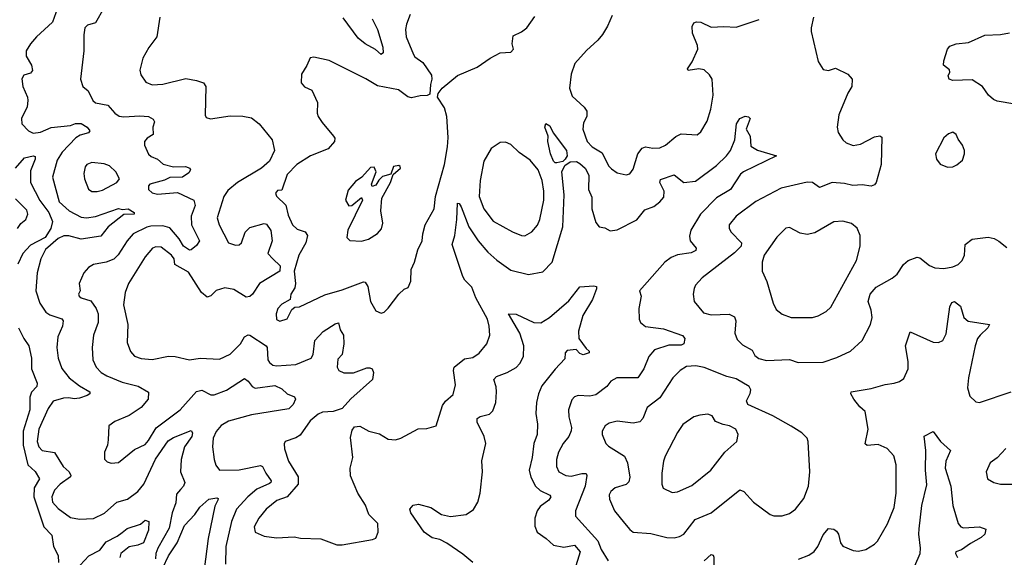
# Model space of a CAD drawing. Extents: x 1771496 to 1971148, y 471553 to 643630.
# Tile 274 of 656: x 1782989 to 1788536, y 634264 to 637291. Entities that reach past the tile are written whole.
import ezdxf

# ---------------------------------------------------------------- set-up
doc = ezdxf.new("R2010")
doc.units = 0

msp = doc.modelspace()

# ---------------------------------------------------------------- linework, layer by layer
at = {"layer": '0CON10XD'}
for points in [[(1783201.9, 637355), (1783173.4, 637276.6), (1783082.9, 637195), (1783048.8, 637155), (1783024.6, 637115), (1783025.4, 637085.4), (1783054.5, 637035), (1783060.8, 637005), (1783050, 636990), (1783012.1, 636977.9), (1783001.3, 636958.7), (1783006.7, 636915), (1783031.8, 636855), (1783033.7, 636835), (1783030.5, 636799.5), (1782999.2, 636735), (1783001.2, 636705), (1783038.8, 636665), (1783065, 636651.1), (1783105, 636657.5), (1783166.3, 636683.7), (1783274.3, 636695), (1783303.1, 636706.9), (1783335, 636705.5), (1783369.6, 636685), (1783383.8, 636665), (1783376.3, 636653.7), (1783329.3, 636640.7), (1783305, 636625.9), (1783228.2, 636545), (1783200.6, 636499.4), (1783173.1, 636405), (1783210, 636265), (1783267.3, 636215), (1783335, 636178.1), (1783365.3, 636175.3), (1783415, 636181.9), (1783545, 636228.5), (1783567.3, 636222.7), (1783598.8, 636225), (1783633.3, 636205), (1783633.3, 636195), (1783575, 636194.4), (1783487.7, 636125), (1783445, 636072.1), (1783335, 636054.7), (1783265.5, 636074.5), (1783236.3, 636073.7), (1783205, 636059.4), (1783133.8, 635996.2), (1783107.3, 635945), (1783086.4, 635865), (1783080, 635765), (1783102.7, 635695), (1783135, 635644.3), (1783158.8, 635628.8), (1783226, 635606), (1783233.5, 635595), (1783230.4, 635565), (1783203.6, 635505), (1783197.1, 635445), (1783204.7, 635384.7), (1783226.6, 635326.6), (1783266.5, 635275), (1783325, 635229.2), (1783383.8, 635195), (1783383.3, 635185), (1783368, 635175), (1783325, 635159.2), (1783295, 635155.3), (1783265, 635161.6), (1783235, 635159.7), (1783177.8, 635142.2), (1783148.8, 635101.2), (1783097.3, 634985), (1783086.6, 634915), (1783096.2, 634885), (1783115, 634864.6), (1783185, 634854.4), (1783233.6, 634775), (1783267.5, 634745), (1783276.2, 634725), (1783273.9, 634716.1), (1783217.3, 634675), (1783185, 634641.5), (1783169.2, 634605), (1783173.5, 634575), (1783205, 634538.9), (1783275, 634487.8), (1783325, 634478.2), (1783405, 634483.3), (1783467.2, 634512.8), (1783535, 634573.6), (1783595, 634592.1), (1783653.8, 634635), (1783688.4, 634675), (1783754.2, 634815.8), (1783825, 634920.4), (1783855, 634939.3), (1783955, 634978), (1783962.9, 634965), (1783958.5, 634945), (1783916.2, 634885), (1783898.5, 634815), (1783894.5, 634745), (1783918.5, 634685), (1783912.2, 634665), (1783894.1, 634645.9), (1783871.1, 634618.9), (1783869.1, 634570.9), (1783846.9, 634515), (1783831.1, 634428.9), (1783766.4, 634315), (1783755.5, 634285), (1783753.2, 634255)], [(1783462.5, 637355), (1783415, 637273.3), (1783370.5, 637259.5), (1783356.2, 637245), (1783350, 637205), (1783349.5, 637115), (1783331.4, 636955), (1783344, 636915), (1783375, 636890), (1783400, 636835), (1783415, 636821.9), (1783485, 636810), (1783523.7, 636763.7), (1783548.3, 636748.3), (1783575, 636743.6), (1783665, 636749.1), (1783713.3, 636745), (1783741.2, 636731.2), (1783747.9, 636715), (1783739.5, 636685), (1783740.9, 636645), (1783705.9, 636624.1), (1783691.1, 636605), (1783692.2, 636585), (1783715, 636533.1), (1783729.9, 636519.9), (1783765, 636506), (1783797.4, 636477.4), (1783855, 636463.1), (1783922.5, 636465), (1783946.7, 636455), (1783950, 636445), (1783941.2, 636428.8), (1783905, 636404.3), (1783835, 636401.4), (1783805, 636387.1), (1783722.5, 636365), (1783713.3, 636355), (1783713.8, 636335), (1783735, 636315.8), (1783765, 636308.2), (1783878.3, 636318.3), (1783970, 636275), (1783977.1, 636245), (1783954.1, 636185), (1783957.3, 636135), (1784001.9, 636045), (1783985, 636018.7), (1783955.3, 635995), (1783945, 635993.7), (1783911, 636015), (1783886.6, 636056.6), (1783835, 636118.4), (1783795, 636129.8), (1783727.5, 636127.5), (1783705, 636123.1), (1783627.7, 636085), (1783593.2, 636045), (1783543.4, 635966.6), (1783518, 635942), (1783475.5, 635925.5), (1783405, 635912.7), (1783375.7, 635895), (1783350.5, 635865), (1783323.8, 635805), (1783328.6, 635765), (1783320.6, 635745), (1783322.9, 635735), (1783335, 635724.4), (1783388.8, 635708.8), (1783419.1, 635665), (1783430.9, 635635), (1783430.5, 635585), (1783404.4, 635515), (1783396.5, 635445), (1783400.5, 635375), (1783419.5, 635335), (1783446.7, 635305), (1783480, 635285), (1783565, 635250), (1783656.9, 635226.9), (1783714.3, 635194.3), (1783711.9, 635155), (1783672.8, 635107.2), (1783605, 635063.1), (1783525, 635028), (1783490, 635005), (1783486.2, 634925)], [(1783777.7, 637305), (1783760.5, 637195), (1783715.6, 637135), (1783681.9, 637075), (1783665.9, 637005.9), (1783670.3, 636980.3), (1783699.8, 636939.8), (1783735, 636924.4), (1783795, 636927.9), (1783925, 636959.2), (1783985, 636949.1), (1784024.5, 636934.5), (1784038.1, 636915), (1784033.2, 636753.2), (1784039.8, 636739.8), (1784062.9, 636732.9), (1784175, 636748.9), (1784245, 636748.1), (1784295, 636737.7), (1784337.2, 636705), (1784410, 636615), (1784424, 636555), (1784395, 636493.8), (1784350.8, 636455), (1784215.9, 636374.1), (1784161.1, 636328.9), (1784139.5, 636295), (1784101.8, 636175), (1784112.1, 636135), (1784164.5, 636035), (1784205, 636021.8), (1784225, 636023.9), (1784238.2, 636035), (1784259.4, 636095), (1784285, 636121.4), (1784365, 636143.1), (1784379.6, 636139.6), (1784404.3, 636104.3), (1784411.1, 636045), (1784385.6, 635975), (1784415, 635944), (1784455.4, 635905.4), (1784454.3, 635875), (1784339.7, 635805), (1784299.5, 635745), (1784285, 635733.1), (1784265, 635728.4), (1784195, 635770.9), (1784145, 635780.6), (1784095, 635765.4), (1784064.7, 635735.3), (1784045, 635729.2), (1784012.4, 635755), (1783940.2, 635870.2), (1783862.9, 635912.9), (1783859.6, 635945), (1783842.9, 635965), (1783785, 636009.4), (1783755, 636012.3), (1783736.4, 636003.6), (1783695, 635955.7), (1783601.5, 635805), (1783582.9, 635755), (1783573.9, 635685), (1783596.9, 635575), (1783593.8, 635473.8), (1783612.5, 635422.5), (1783635.5, 635395.5)], [(1785189.3, 637320.7), (1785167.8, 637265), (1785162.2, 637235), (1785165.6, 637195), (1785207.5, 637095), (1785215, 637082.5), (1785259.3, 637049.3), (1785308, 636978), (1785311.2, 636955), (1785302, 636925), (1785298.6, 636871.4), (1785285, 636863.1), (1785245, 636862), (1785195, 636850), (1785175, 636856.2), (1785123.3, 636895), (1785005, 636918.1), (1784938, 636958), (1784731.7, 637061.7), (1784645, 637080), (1784625, 637076.7), (1784607, 637033), (1784576.7, 636985), (1784573.8, 636935), (1784593.4, 636913.4), (1784635, 636893.3), (1784666, 636825), (1784664.4, 636765), (1784670.6, 636745), (1784691.7, 636711.7), (1784756.9, 636635), (1784763.4, 636623.4), (1784762.2, 636605), (1784726.8, 636563.2), (1784627.5, 636525), (1784549.4, 636475), (1784495, 636420), (1784465, 636330.8), (1784441.7, 636328.3), (1784430, 636315), (1784435, 636297.5), (1784487.1, 636247.1), (1784500.4, 636190.4), (1784525.5, 636135.5), (1784550.9, 636110.9), (1784596.1, 636096.1), (1784609.5, 636075), (1784600.4, 636035), (1784560.9, 635965), (1784535.7, 635875), (1784542.5, 635805), (1784539.4, 635780.6), (1784516.2, 635745), (1784512.5, 635715), (1784465, 635690), (1784443.3, 635665), (1784433.8, 635635), (1784435, 635602.5), (1784453.9, 635593.9), (1784495, 635606.2), (1784521.7, 635658.3), (1784538, 635672), (1784565, 635673.5), (1784707.8, 635742.2), (1784805, 635769.5), (1784925, 635815.5), (1784935, 635812.7), (1784949.2, 635789.2), (1784964.7, 635704.7), (1784995, 635650.8), (1785025, 635639.4), (1785041.2, 635645), (1785065, 635667.5), (1785124, 635745), (1785155, 635773.3), (1785176.4, 635783.6), (1785192.1, 635817.9), (1785193.3, 635885), (1785212.5, 635925), (1785230.8, 635995), (1785256.5, 636045), (1785258.8, 636085), (1785272.3, 636135), (1785323.3, 636225), (1785331.8, 636295), (1785382.1, 636475), (1785399.4, 636575), (1785402.3, 636627.7), (1785394.3, 636745), (1785382.5, 636795), (1785342, 636855), (1785346, 636875), (1785368.8, 636905), (1785455, 636976.7), (1785565.7, 637024.3), (1785640, 637075), (1785695, 637103.3), (1785755, 637107.5), (1785770, 637125), (1785763.8, 637155), (1785769.3, 637200.7), (1785815, 637222), (1785845, 637244), (1785890.6, 637309.4)], [(1784973.9, 637295), (1785004.1, 637235), (1785034.4, 637135.6), (1785036.1, 637103.9), (1785025.7, 637094.3), (1784992.6, 637122.6), (1784935, 637154.1), (1784895, 637186), (1784811.3, 637301.3)], [(1786327.1, 637315), (1786300.5, 637255), (1786271.7, 637208.3), (1786245.3, 637174.7), (1786182.2, 637117.8), (1786115.5, 637045), (1786095.3, 636984.7), (1786085.4, 636905), (1786100.2, 636860.2), (1786168.3, 636798.3), (1786184.4, 636775), (1786183.7, 636746.3), (1786165, 636710), (1786161.1, 636675), (1786185.5, 636605), (1786214.2, 636574.2), (1786270.7, 636540.7), (1786305, 636468.8), (1786321.7, 636451.7), (1786355, 636428), (1786405, 636418)], [(1787460.5, 637305), (1787446.7, 637245), (1787447.8, 637225), (1787487.5, 637055), (1787515, 637010), (1787545, 637003.8), (1787585, 637017.5), (1787653.3, 636985), (1787678.8, 636955), (1787676.2, 636915), (1787653.2, 636876.8), (1787602.5, 636755), (1787593.3, 636685), (1787599.2, 636655), (1787625, 636613.8), (1787645, 636598), (1787683.2, 636583.2), (1787725, 636590), (1787805, 636632), (1787835, 636637.5), (1787845, 636630), (1787841.2, 636475), (1787814, 636375), (1787805, 636361.2), (1787785, 636354.3), (1787735, 636361.8), (1787682.4, 636357.6), (1787635, 636368.5), (1787565, 636373.6), (1787495, 636346.9), (1787455, 636374.2), (1787425, 636375.6), (1787278.5, 636341.5), (1787135, 636267.8), (1787025.7, 636185), (1786985.7, 636135), (1786985.6, 636115), (1786996.9, 636095), (1787055.4, 636035), (1787052.3, 636015), (1787015, 635978.7), (1786833, 635837), (1786795, 635796.2), (1786787.7, 635777.7), (1786782.5, 635745), (1786788.6, 635705), (1786841.1, 635641.1), (1786885, 635628.9), (1786985, 635632.1), (1787015, 635617.5), (1787022.2, 635595), (1787016.9, 635525), (1787030.9, 635490.9), (1787060.9, 635460.9), (1787115, 635430), (1787130.2, 635400.2), (1787152.4, 635382.4), (1787195, 635371.5), (1787325, 635377.8), (1787375, 635361.1), (1787515, 635362.3), (1787591.2, 635388.8), (1787668.8, 635425), (1787735, 635484), (1787781.1, 635575), (1787791.5, 635615), (1787786.4, 635655), (1787769.5, 635705), (1787780.4, 635745), (1787814.4, 635785.6), (1787904.6, 635835.4), (1787932.8, 635857.2), (1787967.6, 635912.4), (1787994.3, 635935.7), (1788045, 635954.3), (1788059.7, 635949.7), (1788115, 635906.9), (1788145, 635893.5), (1788195, 635890.5), (1788245, 635900), (1788275, 635912.5), (1788298, 635935), (1788311.4, 635965), (1788315.7, 636024.3), (1788354, 636055), (1788445, 636066.1), (1788478.3, 636058.3), (1788505, 636044.3), (1788549.1, 636009.1)], [(1786405, 636418), (1786425, 636423.8), (1786445, 636448.8), (1786471.5, 636535), (1786495, 636567.1), (1786515, 636575.4), (1786555, 636567.7), (1786595, 636570), (1786626, 636585), (1786685, 636632.9), (1786715, 636647.5), (1786805, 636642), (1786825, 636660), (1786860.7, 636719.3), (1786882.2, 636787.8), (1786896.2, 636865), (1786888.9, 636955), (1786875, 636980.8), (1786845, 637009.2), (1786815, 637014.3), (1786755, 637003.8), (1786750, 637015), (1786776.5, 637053.5), (1786809.5, 637125), (1786807.9, 637145), (1786778.2, 637215), (1786777.3, 637252.7), (1786786.7, 637273.3), (1786801.3, 637278.7), (1786825, 637276.4), (1786885, 637248.5), (1786955, 637252.9), (1787025, 637248.6), (1787155, 637291.4)], [(1788595, 636815.6), (1788495, 636832.9), (1788475, 636842.2), (1788445.7, 636865), (1788412, 636915), (1788355, 636952.5), (1788245, 636948.6), (1788224.2, 636955), (1788218.8, 636975), (1788228.8, 636995), (1788227.7, 637007.7), (1788193.8, 637035), (1788195, 637060), (1788215.8, 637125), (1788229.1, 637140.9), (1788264.5, 637155.5), (1788333, 637163), (1788425, 637203.5), (1788515, 637208.1), (1788565, 637217.1)], [(1783635.5, 635395.5), (1783672.8, 635382.8), (1783735, 635377.1), (1783826.2, 635396.2), (1783865, 635394.5), (1783945.8, 635375.8), (1784005, 635385.7), (1784115, 635379.4), (1784175, 635406.7), (1784232.1, 635465), (1784255, 635505.6), (1784275, 635516.4), (1784285, 635515.5), (1784376.2, 635455), (1784382.5, 635445), (1784387.1, 635375), (1784395, 635360.6), (1784415, 635346.2), (1784435, 635342.8), (1784545, 635350), (1784631.1, 635385), (1784642.5, 635405), (1784650.4, 635485), (1784698.8, 635535), (1784765, 635578.2), (1784784, 635584), (1784793.6, 635545), (1784812, 635515), (1784815.5, 635465.5), (1784805.8, 635405), (1784780.2, 635379.8), (1784776.2, 635335), (1784786.4, 635316.4), (1784815, 635301.9), (1784868.3, 635301.7), (1784945, 635330.4), (1784961.5, 635331.5), (1784974.5, 635324.5), (1784982.2, 635305), (1784975.6, 635265), (1784854.7, 635155.3), (1784805, 635100.8), (1784755, 635085.5), (1784695, 635080.4), (1784670.9, 635069.1), (1784625, 635033.1), (1784567.8, 634952.2), (1784545, 634937.3), (1784483.3, 634915), (1784477.7, 634902.3), (1784480.6, 634875), (1784503.3, 634805), (1784556.7, 634716.7), (1784557.3, 634675), (1784495.3, 634604.7), (1784436.3, 634583.7), (1784377.8, 634535), (1784335.5, 634485), (1784308.9, 634435), (1784315.6, 634405.6), (1784365, 634382.7), (1784435, 634373.8), (1784535, 634380), (1784570.8, 634370.8), (1784685, 634368.5), (1784775, 634334.4), (1784805, 634333.3), (1784976.1, 634363.9), (1784995, 634372.5), (1785008.8, 634405), (1785006.2, 634455), (1784955.5, 634505.5), (1784937.4, 634557.4), (1784894.3, 634625), (1784852.7, 634722.7), (1784850.4, 634765), (1784865.4, 634825), (1784851.7, 634938.3), (1784860.7, 634979.3), (1784875, 634998.8), (1784905, 635002), (1784955, 634974.2), (1785015, 634960), (1785065, 634928.8), (1785105, 634926), (1785135, 634934), (1785233.6, 634986.4), (1785281.4, 634988.6), (1785335, 635003.3), (1785370.9, 635119.1), (1785387.8, 635142.2), (1785431.2, 635181.2), (1785444.4, 635235), (1785431.8, 635315), (1785435.6, 635335), (1785495, 635381.2), (1785541.2, 635388.8), (1785576.7, 635413.3), (1785619.4, 635465), (1785636.5, 635515), (1785633.6, 635565), (1785623.8, 635605), (1785557.6, 635725), (1785536.3, 635785), (1785496.6, 635825), (1785485.8, 635845), (1785424.3, 636025), (1785439.3, 636075), (1785452.2, 636165), (1785455, 636257.5), (1785465, 636256.2), (1785475, 636238), (1785519.1, 636125), (1785571.2, 636045), (1785625, 635982.7), (1785676.6, 635936.6), (1785755, 635880.5), (1785855, 635856.7), (1785935, 635872), (1785988.9, 635925), (1786048.8, 636125), (1786055.2, 636305), (1786042.8, 636435), (1786059.3, 636470.7), (1786088.9, 636491.1), (1786125, 636493.1), (1786145, 636482), (1786174.6, 636455), (1786195.5, 636415.5), (1786193.3, 636335), (1786211.1, 636291.1), (1786211.8, 636225), (1786235, 636148.8), (1786253.7, 636123.7), (1786285, 636118.5), (1786315, 636102.9), (1786355, 636106.9), (1786465, 636163.9), (1786510.1, 636219.9), (1786561.3, 636238.7), (1786595.3, 636264.7), (1786617.6, 636292.4), (1786618.5, 636325), (1786594.5, 636375), (1786598.3, 636391.7), (1786675, 636416.7), (1786730, 636375), (1786795, 636381.8), (1786915, 636469.6), (1786971.1, 636525), (1786992.5, 636555), (1787017.7, 636615), (1787026.7, 636705), (1787045.4, 636734.6), (1787075, 636746.7), (1787094.4, 636744.4), (1787102.9, 636735), (1787081.9, 636675), (1787102.9, 636635), (1787108.3, 636578.3), (1787145, 636556.9), (1787252.5, 636525), (1787065.7, 636435), (1787049.5, 636420.5), (1786992.1, 636335), (1786915, 636287.3), (1786824.7, 636195), (1786769.6, 636105), (1786762.4, 636072.4), (1786766.7, 636045), (1786799.2, 636005), (1786797.8, 635992.2), (1786772, 635978), (1786694, 635966), (1786657.9, 635952.1), (1786623.1, 635925), (1786480, 635765), (1786489.2, 635735), (1786475.8, 635665), (1786478, 635605), (1786486, 635585), (1786513.5, 635563.5), (1786615, 635550), (1786722.3, 635512.3), (1786736.5, 635495), (1786729.2, 635465), (1786715, 635457.7), (1786645, 635459.2), (1786565, 635431.1), (1786532.1, 635395), (1786504.6, 635325), (1786470.8, 635275), (1786353.5, 635273.5), (1786318.6, 635255), (1786295.8, 635225), (1786235, 635178.8), (1786201.4, 635171.4), (1786135, 635175.7), (1786115, 635167.5), (1786099.3, 635150.7), (1786079.5, 635095), (1786081.8, 635055), (1786097.5, 634995), (1786094.7, 634975.3), (1786082.1, 634945), (1786049.6, 634905), (1786023.1, 634855), (1786012.1, 634815), (1786012.5, 634775), (1786025.4, 634745.4), (1786065, 634724.6), (1786095, 634720.8), (1786155.6, 634735.6), (1786180, 634735), (1786183.8, 634725), (1786173.4, 634665), (1786119.1, 634525), (1786119.4, 634495), (1786246.5, 634356.5), (1786265, 634308.1), (1786304.7, 634245)], [(1786015, 636484), (1786005, 636484.3), (1785996.2, 636495), (1785978.8, 636535), (1785964.2, 636605), (1785966.7, 636635), (1785946.7, 636685), (1785953, 636707), (1785975, 636692.5), (1785994, 636654), (1786069.2, 636555), (1786073.3, 636525), (1786062.5, 636505), (1786047.7, 636492.3), (1786015, 636484)], [(1788215, 636460), (1788245, 636462), (1788267.3, 636472.7), (1788299.2, 636500.8), (1788312, 636535), (1788312, 636555), (1788299.2, 636585), (1788275, 636618), (1788263.9, 636645), (1788245, 636656.9), (1788221.6, 636648.4), (1788195.7, 636625), (1788148, 636535), (1788153.8, 636505), (1788175, 636476.7), (1788215, 636460)], [(1785835, 636074.4), (1785873.6, 636096.4), (1785905, 636134), (1785919.5, 636165), (1785941.2, 636275), (1785942.1, 636325), (1785931.8, 636385), (1785909.1, 636445), (1785865, 636500), (1785802.1, 636542.1), (1785755, 636588.6), (1785725, 636600.8), (1785695, 636599.2), (1785645, 636565.7), (1785603.5, 636495), (1785583.5, 636385), (1785577.5, 636295), (1785603.5, 636225), (1785656.6, 636156.6), (1785765, 636097.1), (1785815, 636075.8), (1785835, 636074.4)], [(1782965, 636455.6), (1783015, 636513.8), (1783065, 636524), (1783075, 636520), (1783075.8, 636505.8), (1783049.8, 636440.2), (1783048.5, 636375), (1783102.3, 636272.3), (1783153.3, 636205), (1783173.8, 636155), (1783164.4, 636115), (1783132.7, 636065), (1783049, 636021), (1783006, 635975), (1782977.2, 635915)], [(1783395, 636323.1), (1783425, 636324.4), (1783455, 636330.6), (1783536.7, 636375), (1783550, 636395), (1783530, 636435), (1783495, 636468.2), (1783465, 636479.3), (1783395, 636487.1), (1783366.7, 636475), (1783356.9, 636463.1), (1783350.5, 636425), (1783353.6, 636395), (1783376.4, 636336.4), (1783395, 636323.1)], [(1784915, 636044.3), (1784953.3, 636055), (1785005, 636086.2), (1785026.8, 636113.2), (1785034.2, 636145), (1785022.5, 636215), (1785028, 636285), (1785076.7, 636375), (1785091.7, 636418.3), (1785133.3, 636455), (1785132.5, 636465), (1785125, 636470), (1785095, 636463.8), (1785079.3, 636420.7), (1785033, 636407), (1785012, 636388), (1784995, 636360), (1784975, 636352.5), (1784970, 636365), (1784996.2, 636435), (1784985, 636460), (1784965, 636458.8), (1784915.7, 636404.3), (1784880.5, 636379.5), (1784839.3, 636330.7), (1784823.8, 636275), (1784842.5, 636242.5), (1784860, 636245), (1784915, 636290), (1784920, 636275), (1784838.1, 636105), (1784832, 636065), (1784847.7, 636047.7), (1784915, 636044.3)], [(1782975.6, 636114.4), (1782995.9, 636144.1), (1783022.5, 636165), (1783034.4, 636195), (1783028.3, 636218.3), (1782965, 636282.9)], [(1787455, 635614), (1787486.8, 635623.2), (1787532.7, 635647.3), (1787558.1, 635671.9), (1787703.1, 635935), (1787724.3, 636015), (1787722.9, 636075), (1787706.6, 636116.6), (1787675, 636144), (1787625.8, 636155.8), (1787575, 636152.5), (1787468.5, 636091.5), (1787425, 636081.8), (1787385, 636088.1), (1787325, 636120), (1787305, 636116.7), (1787253.2, 636066.8), (1787183.3, 635965), (1787171.4, 635925), (1787170.8, 635875), (1787197.6, 635817.6), (1787232.5, 635695), (1787249.7, 635659.7), (1787285, 635632), (1787335, 635614.2), (1787455, 635614)], [(1785541.2, 634235), (1785485, 634280.9), (1785394.1, 634344.1), (1785355, 634363.8), (1785312.8, 634372.8), (1785267.1, 634405), (1785192, 634515), (1785186, 634535), (1785205, 634557.5), (1785235, 634564), (1785305, 634544.4), (1785365.3, 634505.3), (1785415, 634494.6), (1785503.3, 634505), (1785546, 634534), (1785569.6, 634575), (1785583.3, 634625), (1785596.7, 634745), (1785592.3, 634807.7), (1785614.7, 634905), (1785604.7, 634945), (1785566.7, 635025), (1785565.6, 635045), (1785582.4, 635057.6), (1785635, 635068.9), (1785655, 635088), (1785671.2, 635135), (1785674.6, 635195.4), (1785673.1, 635223.1), (1785660.6, 635265), (1785675, 635281.5), (1785735.3, 635304.7), (1785785, 635331.8), (1785806.9, 635355), (1785826.8, 635395), (1785828.8, 635455), (1785805.7, 635525.7), (1785742.5, 635635), (1785785, 635633.1), (1785885, 635585.6), (1785925, 635584.4), (1785972.9, 635615), (1786081.8, 635708.2), (1786144.2, 635785.8), (1786222.5, 635792.5), (1786238.3, 635788.3), (1786237.5, 635775), (1786215.5, 635715), (1786160.7, 635625), (1786136.6, 635536.6), (1786139.2, 635495), (1786179.1, 635439.1), (1786197.5, 635425), (1786197.5, 635415), (1786163.6, 635403.6), (1786145, 635411.4), (1786124, 635434), (1786072.4, 635427.6), (1786061.5, 635415), (1786058.8, 635381.2), (1786006, 635324), (1785930.8, 635229.2), (1785911.2, 635185), (1785899.2, 635135), (1785896.9, 635073.1), (1785906.4, 635013.6), (1785903.6, 634955), (1785884.7, 634905), (1785875.3, 634825), (1785858.4, 634755), (1785868.7, 634715), (1785894.3, 634664.2), (1785920.7, 634640.7), (1785974.3, 634614.3), (1785980, 634605), (1785969.6, 634585), (1785920.9, 634549.1), (1785903.5, 634525), (1785890, 634485), (1785889.8, 634439.8), (1785904.6, 634404.6), (1785955, 634370.6), (1785995, 634332.1), (1786055, 634320.7), (1786115, 634333.1), (1786146.5, 634295), (1786115, 634191.4)], [(1787377, 634253), (1787434.6, 634275.4), (1787465, 634297.1), (1787484.4, 634325), (1787515, 634391.2), (1787545, 634425.8), (1787575, 634422.9), (1787591.1, 634411.1), (1787601.9, 634395), (1787613.5, 634345), (1787625, 634325.8), (1787685, 634301.9), (1787715, 634298.6), (1787755, 634308.6), (1787805, 634337.1), (1787821.4, 634355), (1787878.1, 634451.9), (1787914.6, 634545), (1787926.2, 634625), (1787926.9, 634785), (1787912.5, 634835), (1787875, 634876), (1787825, 634899.2), (1787784.5, 634895.5), (1787763.2, 634893.2), (1787752.5, 634902.5), (1787769.4, 634985), (1787751.5, 635085), (1787721.6, 635111.6), (1787687.3, 635155), (1787671.2, 635185), (1787673.3, 635195), (1787785, 635213.6), (1787865, 635236.9), (1787915, 635244.2), (1787945.6, 635254.4), (1787969.7, 635270.3), (1787994.2, 635325), (1787994.1, 635365.9), (1787978.6, 635455), (1788005, 635533.3), (1788135, 635475.8), (1788165, 635474.2), (1788190, 635485), (1788207.4, 635522.6), (1788228.9, 635675), (1788240.7, 635699.3), (1788255, 635704.2), (1788288.8, 635678.8), (1788308, 635615), (1788332.5, 635592.5), (1788452.5, 635575), (1788442, 635555), (1788399.4, 635515), (1788384.4, 635495), (1788370.5, 635455), (1788333.1, 635275), (1788327.7, 635217.7), (1788340.9, 635170.9), (1788375, 635138.8), (1788395, 635135.8), (1788573.5, 635196.5)], [(1782981.9, 635555), (1783011.9, 635495), (1783040, 635455), (1783054.7, 635385), (1783055.9, 635325), (1783086.7, 635245), (1783086, 635226), (1783056, 635194), (1783045.3, 635165), (1783045.5, 635095), (1783008.6, 634975), (1783009, 634895), (1783033.8, 634785), (1783076.3, 634746.3), (1783100, 634705), (1783069.8, 634655), (1783068.3, 634605), (1783124.3, 634435), (1783169.4, 634389.4), (1783178.6, 634325), (1783206.2, 634275), (1783207.8, 634235)], [(1786675, 634374.5), (1786705, 634381.1), (1786730.8, 634395), (1786794, 634476), (1786885, 634514.4), (1787045, 634644.2), (1787068.8, 634635), (1787123.3, 634575), (1787215.7, 634505.7), (1787238.1, 634498.1), (1787285, 634497.3), (1787325, 634510.9), (1787358.5, 634535), (1787405.5, 634595), (1787432.1, 634665), (1787440.8, 634745), (1787431.4, 634915), (1787424.4, 634935), (1787395.6, 634965), (1787335, 635003.1), (1787230.6, 635060.6), (1787090, 635125), (1787083.2, 635145), (1787103.9, 635186.1), (1787106.8, 635206.8), (1787098.8, 635225), (1787025, 635268.1), (1786972, 635282), (1786845, 635332.8), (1786798, 635342), (1786745, 635338.5), (1786709.4, 635315), (1786668.9, 635275), (1786595, 635162.2), (1786523.5, 635106.5), (1786498.6, 635045), (1786482.6, 635027.4), (1786445, 635018.9), (1786355, 635030), (1786310.3, 635019.7), (1786286.2, 635005), (1786270.8, 634975), (1786270, 634955), (1786290, 634905), (1786305, 634890), (1786395, 634834.3), (1786412.5, 634795), (1786425.5, 634715), (1786421.1, 634688.9), (1786405, 634674.4), (1786343.8, 634655), (1786318, 634635), (1786310, 634615), (1786311.7, 634591.7), (1786338.6, 634525), (1786395.5, 634455.5), (1786425, 634420), (1786445, 634406), (1786545, 634398.1), (1786635, 634375.5), (1786675, 634374.5)], [(1783486.2, 634925), (1783483.9, 634896.1), (1783466.2, 634855), (1783466.1, 634816.1), (1783481.1, 634801.1), (1783503.4, 634793.4), (1783545, 634797.8), (1783635, 634871.2), (1783695, 634898.8), (1783715, 634922), (1783756.7, 634993.3), (1783892.5, 635095), (1783985, 635196.7), (1784015, 635205.4), (1784065, 635179.2), (1784085, 635179.3), (1784153.3, 635205), (1784255, 635270.9), (1784276.4, 635256.4), (1784298.5, 635225), (1784315, 635215.3), (1784425, 635231.4), (1784465, 635212.9), (1784495, 635184.2), (1784537.3, 635167.3), (1784543.3, 635155), (1784529.2, 635125), (1784505, 635100), (1784295, 635065.2), (1784165, 635029.5), (1784123.4, 635006.6), (1784095, 634972.5), (1784079.1, 634935), (1784075.5, 634885), (1784084.5, 634814.5), (1784093.2, 634783.2), (1784114.5, 634754.5), (1784225, 634755.9), (1784345, 634780.7), (1784356.2, 634775), (1784375, 634736.9), (1784405.5, 634695), (1784404.3, 634685), (1784395, 634679.1), (1784325, 634647.5), (1784274.6, 634605), (1784210.7, 634535), (1784181.1, 634465), (1784149.5, 634325), (1784148.2, 634225)], [(1786665, 634628.1), (1786695, 634632.9), (1786775, 634668.5), (1786881.4, 634755), (1786962, 634855), (1787028, 634915), (1787036.2, 634955), (1787023.3, 634985), (1786987.5, 635005), (1786951.7, 635011.7), (1786908.9, 635028.9), (1786889.7, 635059.7), (1786865, 635069.2), (1786820, 635065), (1786785.7, 635054.3), (1786725, 635012), (1786693.9, 634966.1), (1786625.7, 634834.3), (1786615.7, 634804.3), (1786607, 634737), (1786605.6, 634675), (1786613.3, 634653.3), (1786665, 634628.1)], [(1788032.1, 634215), (1788061.1, 634285), (1788064, 634315), (1788053.2, 634395), (1788055.4, 634425), (1788071.2, 634555), (1788098.2, 634671.8), (1788091, 634755), (1788093.4, 634865), (1788084.3, 634945.7), (1788135, 634972.5), (1788176.7, 634915), (1788233.3, 634865), (1788205.6, 634805), (1788201.9, 634765), (1788234.6, 634665), (1788246.2, 634555), (1788275.6, 634455), (1788291.4, 634435), (1788305, 634430), (1788395.3, 634435.3), (1788431.7, 634421.7), (1788425.6, 634395), (1788405.7, 634375), (1788345, 634342.1), (1788295, 634305.5), (1788263.2, 634295), (1788260.8, 634285), (1788272.4, 634262.4)], [(1788545, 634875.7), (1788495.5, 634824.5), (1788456.2, 634795), (1788434.1, 634745.9), (1788440, 634705), (1788477.5, 634685), (1788515, 634675.7), (1788615.5, 634675.5)], [(1783795, 634204), (1783827.5, 634272.5), (1783876, 634345), (1783917.8, 634442.2), (1783975, 634505.5), (1784003, 634547), (1784055, 634590.7), (1784098.6, 634598.6), (1784106, 634595), (1784105.7, 634585.7), (1784087.7, 634552.3), (1784050, 634370), (1784027.3, 634195)], [(1783305, 634193.6), (1783378, 634272), (1783439.7, 634305), (1783475, 634351.1), (1783537.9, 634382.1), (1783566.2, 634403.8), (1783593.5, 634426.5), (1783668.9, 634451.1), (1783695, 634473.3), (1783716.2, 634465), (1783715, 634416.7), (1783685.3, 634345), (1783655, 634331.9), (1783605, 634323.3), (1783559.1, 634285), (1783552.2, 634262.2)], [(1786844.5, 634245), (1786885, 634279.2), (1786895, 634276.7), (1786900, 634265), (1786899.6, 634215)]]:
    msp.add_lwpolyline(points, dxfattribs=at)

doc.saveas('drawing.dxf')
